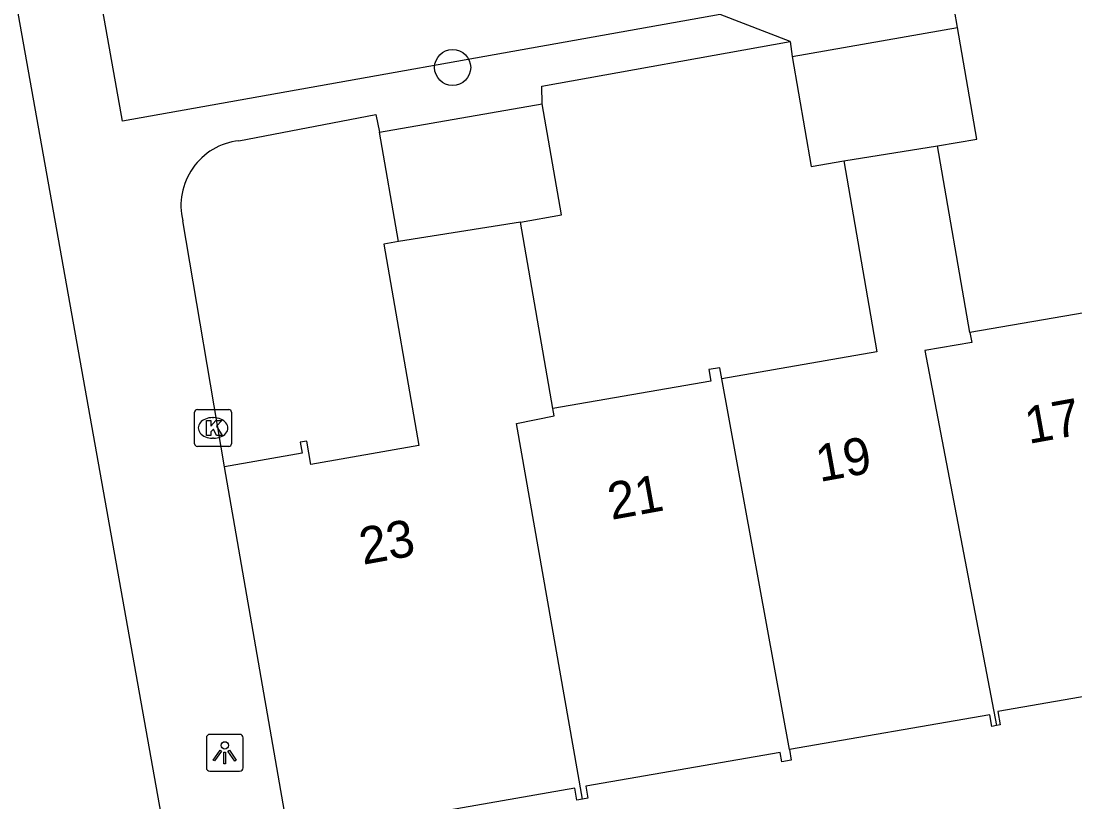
# Model space of a CAD drawing. Extents: x 157793 to 159380, y 380882 to 382313.
# Drawn here: x 158649.33 to 158677.89, y 381402.63 to 381423.78 of the extents above; entities that cross this region are included whole.
import ezdxf

# ---------------------------------------------------------------- set-up
doc = ezdxf.new("R2010")
doc.units = 0
for name, color, linetype in [('IMGEO_Boom', 7, 'Continuous'), ('IMGEO_Kolk', 7, 'Continuous'), ('IMGEO_Lichtpunt', 7, 'Continuous'), ('IMGEO_Pand', 7, 'Continuous'), ('IMGEO_Pand_nummerreeks', 7, 'Continuous'), ('IMGEO_Rijbaan_lokaal_open', 7, 'Continuous'), ('IMGEO_Voetpad_open', 7, 'Continuous')]:
    doc.layers.add(name, color=color, linetype=linetype)

msp = doc.modelspace()

# ---------------------------------------------------------------- linework, layer by layer
at = {"layer": 'IMGEO_Boom'}
msp.add_circle((158661.023, 381422.524), 0.489, dxfattribs=at)
at = {"layer": 'IMGEO_Kolk'}
for p, q in [((158654.03, 381412.335), (158654.03, 381413.187)), ((158654.105, 381413.261), (158654.957, 381413.261)), ((158655.031, 381413.187), (158655.031, 381412.335)), ((158654.518, 381413.041), (158654.543, 381413.041)), ((158654.541, 381412.481), (158654.516, 381412.481)), ((158654.957, 381412.261), (158654.105, 381412.261))]:
    msp.add_line(p, q, dxfattribs=at)
for points in [[(158654.03, 381412.335), (158654.03, 381413.187)], [(158654.105, 381413.261), (158654.957, 381413.261)], [(158655.031, 381413.187), (158655.031, 381412.335)], [(158654.351, 381412.961), (158654.474, 381412.961), (158654.474, 381412.81), (158654.604, 381412.961), (158654.768, 381412.961), (158654.622, 381412.81), (158654.775, 381412.561), (158654.623, 381412.561), (158654.538, 381412.725), (158654.474, 381412.658), (158654.474, 381412.561), (158654.351, 381412.561), (158654.351, 381412.961)], [(158654.957, 381412.261), (158654.105, 381412.261)]]:
    msp.add_lwpolyline(points, dxfattribs=at)
for centre, start, end in [((158654.107, 381413.185), 91.552, 178.448), ((158654.107, 381413.185), 91.552, 178.448), ((158654.955, 381413.185), 1.552, 88.448), ((158654.955, 381413.185), 1.552, 88.448), ((158654.107, 381412.337), 181.552, 268.448), ((158654.107, 381412.337), 181.552, 268.448), ((158654.955, 381412.337), 271.552, 358.448), ((158654.955, 381412.337), 271.552, 358.448)]:
    msp.add_arc(centre, 0.0765, start, end, dxfattribs=at)
for centre, major_axis, ratio, start_param, end_param in [((158654.517, 381412.761), (-0.387, 0.002), 0.722429, 4.712389, 7.853982), ((158654.542, 381412.761), (-0.39, 0.002), 0.717154, 1.570796, 4.712389)]:
    msp.add_ellipse(centre, major_axis=major_axis, ratio=ratio, start_param=start_param, end_param=end_param, dxfattribs=at)
at = {"layer": 'IMGEO_Lichtpunt'}
for p, q in [((158654.349, 381404.368), (158654.349, 381403.561)), ((158654.349, 381404.368), (158654.349, 381403.561)), ((158655.251, 381404.463), (158654.443, 381404.463)), ((158655.251, 381404.463), (158654.443, 381404.463)), ((158655.345, 381403.561), (158655.345, 381404.368)), ((158655.345, 381403.561), (158655.345, 381404.368)), ((158654.443, 381403.467), (158655.251, 381403.467)), ((158654.443, 381403.467), (158655.251, 381403.467))]:
    msp.add_line(p, q, dxfattribs=at)
for points in [[(158654.723, 381404.032), (158654.762, 381404.004), (158654.574, 381403.742), (158654.536, 381403.769), (158654.723, 381404.032)], [(158654.935, 381404.004), (158654.973, 381404.031), (158655.16, 381403.769), (158655.121, 381403.741), (158654.935, 381404.004)], [(158654.825, 381403.984), (158654.872, 381403.984), (158654.872, 381403.662), (158654.825, 381403.662), (158654.825, 381403.984)]]:
    msp.add_lwpolyline(points, dxfattribs=at)
msp.add_circle((158654.848, 381404.166), 0.0994, dxfattribs=at)
for centre, start, end in [((158654.443, 381404.368), 90, 180), ((158654.443, 381404.368), 90, 180), ((158655.251, 381404.368), 0, 90), ((158655.251, 381404.368), 0, 90), ((158654.443, 381403.561), 180, 270), ((158654.443, 381403.561), 180, 270), ((158655.251, 381403.561), 270, 0), ((158655.251, 381403.561), 270, 360)]:
    msp.add_arc(centre, 0.0946, start, end, dxfattribs=at)
at = {"layer": 'IMGEO_Pand'}
for points in [[(158670.222, 381422.826), (158674.701, 381423.604)], [(158674.165, 381420.399), (158675.226, 381420.583), (158674.701, 381423.604)], [(158670.222, 381422.826), (158670.74, 381419.842), (158671.62, 381419.995)], [(158659.045, 381420.776), (158663.452, 381421.542)], [(158662.862, 381418.336), (158663.975, 381418.53), (158663.452, 381421.542)], [(158659.56, 381417.81), (158659.045, 381420.776)], [(158671.62, 381419.995), (158674.165, 381420.399)], [(158675.043, 381415.343), (158674.165, 381420.399)], [(158671.62, 381419.995), (158672.519, 381414.821), (158668.319, 381414.092)], [(158662.862, 381418.336), (158659.56, 381417.81)], [(158663.74, 381413.287), (158662.862, 381418.336)], [(158659.56, 381417.81), (158659.157, 381417.74), (158660.105, 381412.282), (158657.179, 381411.773), (158657.07, 381412.404), (158656.892, 381412.373), (158656.944, 381412.078), (158654.845, 381411.713)], [(158679.372, 381416.397), (158679.245, 381416.375), (158679.296, 381416.081), (158675.043, 381415.343)], [(158675.043, 381415.343), (158675.089, 381415.08), (158673.82, 381414.859), (158675.765, 381404.702)], [(158668.319, 381414.092), (158668.264, 381414.394), (158667.963, 381414.342), (158668.017, 381414.03), (158663.74, 381413.287)], [(158670.148, 381404.049), (158668.319, 381414.092)], [(158664.538, 381402.711), (158662.751, 381412.88), (158663.775, 381413.088), (158663.74, 381413.287)], [(158656.613, 381401.545), (158654.845, 381411.713)], [(158681.33, 381405.79), (158681.206, 381405.768), (158681.164, 381406.011), (158675.799, 381405.079), (158675.862, 381404.719), (158675.765, 381404.702)], [(158675.765, 381404.702), (158675.639, 381404.68), (158675.585, 381404.994), (158670.148, 381404.049)], [(158670.148, 381404.049), (158670.197, 381403.766), (158669.942, 381403.722), (158669.898, 381403.971), (158664.629, 381403.056), (158664.684, 381402.737), (158664.538, 381402.711)], [(158664.538, 381402.711), (158664.388, 381402.685), (158664.333, 381403.003), (158659.333, 381402.135), (158659.384, 381401.842), (158659.022, 381401.779), (158658.991, 381401.959), (158656.613, 381401.545)]]:
    msp.add_lwpolyline(points, dxfattribs=at)
at = {"layer": 'IMGEO_Rijbaan_lokaal_open'}
msp.add_lwpolyline([(158668.277, 381423.957), (158652.074, 381421.074), (158651.217, 381425.892)], dxfattribs=at)
at = {"layer": 'IMGEO_Voetpad_open'}
for points in [[(158648.004, 381431.664), (158649.22, 381424.946), (158649.078, 381424.917), (158654.284, 381395.785), (158652.059, 381393.113)], [(158674.701, 381423.604), (158674.621, 381424.079), (158681.308, 381425.279), (158681.387, 381424.802)], [(158670.168, 381423.23), (158668.277, 381423.957)], [(158663.452, 381421.542), (158663.44, 381422.02), (158670.168, 381423.23)], [(158670.168, 381423.23), (158670.222, 381422.826)], [(158655.229, 381420.54), (158658.939, 381421.25), (158659.045, 381420.776)], [(158654.845, 381411.713), (158653.709, 381418.372)]]:
    msp.add_lwpolyline(points, dxfattribs=at)
msp.add_arc((158655.426, 381418.785), 1.766, 96.3979, 193.5329, dxfattribs=at)

# ---------------------------------------------------------------- texts
at = {"layer": 'IMGEO_Pand_nummerreeks'}
for s, rotation, p in [('17', 10.3132, (158676.633, 381412.327)), ('19', 10.3117, (158670.968, 381411.296)), ('21', 10.3117, (158665.326, 381410.27)), ('23', 10.3117, (158658.592, 381409.053))]:
    msp.add_text(s, height=1, rotation=rotation, dxfattribs=at).set_placement(p)

doc.saveas('drawing.dxf')
